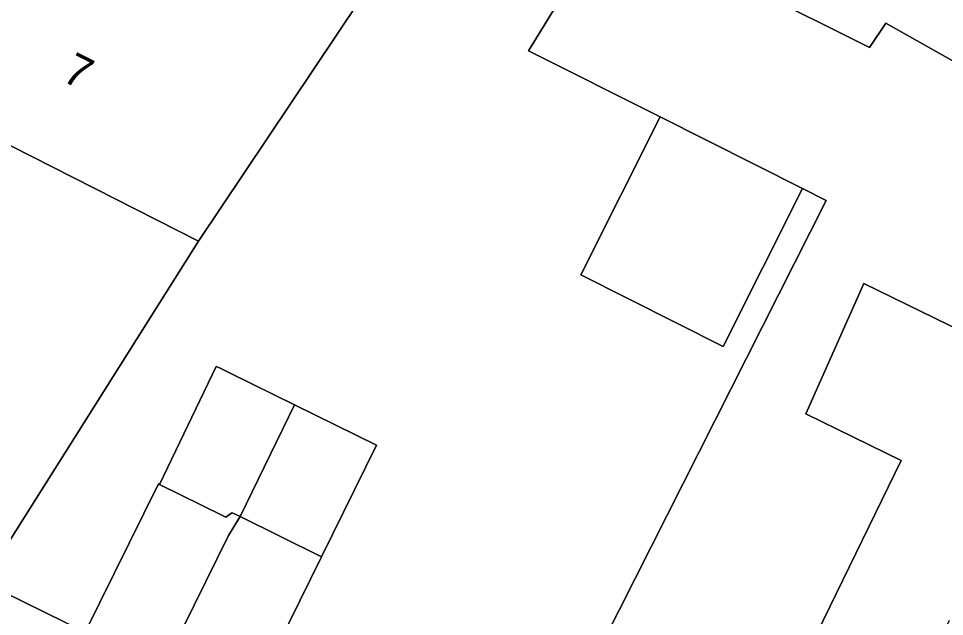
# Model space of a CAD drawing. Extents: x 160349 to 161355, y 381727 to 382854.
# Drawn here: x 160806.76 to 160835.42, y 382490.95 to 382509.45 of the extents above; entities that cross this region are included whole.
import ezdxf

# ---------------------------------------------------------------- set-up
doc = ezdxf.new("R2010")
doc.units = 0
for name, color, linetype in [('IMGEO_Erf', 7, 'Continuous'), ('IMGEO_Pand', 7, 'Continuous'), ('IMGEO_Pand_nummerreeks', 7, 'Continuous'), ('IMGEO_Rijbaan_lokaal_open', 7, 'Continuous'), ('IMGEO_Voetpad_open', 7, 'Continuous')]:
    doc.layers.add(name, color=color, linetype=linetype)

msp = doc.modelspace()

# ---------------------------------------------------------------- linework, layer by layer
at = {"layer": 'IMGEO_Erf'}
for points in [[(160829.451, 382510.383), (160833.101, 382508.558), (160833.605, 382509.304), (160837.001, 382507.39), (160841.272, 382509.218), (160847.145, 382520.899)], [(160820.876, 382515.321), (160812.331, 382502.558), (160805.669, 382492.014), (160808.826, 382490.459), (160811.087, 382495.048), (160811.124, 382495.03), (160812.88, 382498.688), (160812.978, 382498.64), (160813.329, 382498.468), (160815.3, 382497.497), (160817.836, 382496.247), (160816.136, 382492.795), (160813.784, 382488.02), (160816.574, 382486.646), (160819.102, 382485.4), (160821.64, 382490.552), (160824.368, 382489.208), (160831.756, 382503.824), (160831.021, 382504.193), (160828.563, 382499.304), (160824.157, 382501.519), (160826.615, 382506.409), (160822.543, 382508.456), (160825.776, 382513.717)]]:
    msp.add_lwpolyline(points, dxfattribs=at)
at = {"layer": 'IMGEO_Pand'}
for points in [[(160798.417, 382527.033), (160799.163, 382528.464), (160793.416, 382531.651), (160788.55, 382534.349), (160788.25, 382533.781), (160784.461, 382526.591), (160784.711, 382526.444), (160784.777, 382526.556), (160795.088, 382521.018), (160794.601, 382520.138), (160794.82, 382520.017), (160791.3, 382513.443), (160802.09, 382507.968), (160802.004, 382507.798), (160812.331, 382502.558), (160820.876, 382515.321)], [(160834.076, 382495.78), (160831.125, 382497.218), (160832.921, 382501.249), (160836.009, 382499.745), (160836.06, 382499.851), (160836.243, 382500.225), (160836.886, 382501.545), (160837.001, 382507.39), (160833.605, 382509.304), (160833.101, 382508.558), (160829.451, 382510.383), (160830.003, 382511.334), (160825.776, 382513.717), (160822.543, 382508.456), (160826.615, 382506.409), (160831.021, 382504.193), (160831.756, 382503.824), (160824.368, 382489.208), (160818.233, 382476.747), (160823.529, 382474.138), (160825.738, 382478.624), (160827.844, 382482.992)], [(160831.021, 382504.193), (160826.615, 382506.409), (160824.157, 382501.519), (160828.563, 382499.304)], [(160815.3, 382497.497), (160813.329, 382498.468), (160812.978, 382498.64), (160812.88, 382498.688), (160811.124, 382495.03), (160813.095, 382494.059), (160813.17, 382494.022), (160813.256, 382494.079), (160813.372, 382494.157), (160813.614, 382494.038)], [(160815.3, 382497.497), (160813.614, 382494.038), (160816.136, 382492.795), (160817.836, 382496.247)], [(160813.255, 382493.456), (160813.614, 382494.038), (160813.372, 382494.157), (160813.256, 382494.079), (160813.17, 382494.022), (160813.095, 382494.059), (160811.124, 382495.03), (160811.087, 382495.048), (160808.826, 382490.459), (160805.669, 382492.014), (160803.878, 382489.344), (160802.411, 382487.157), (160801.311, 382485.518), (160801.092, 382485.191), (160807.606, 382481.982)], [(160813.614, 382494.038), (160813.255, 382493.456), (160807.606, 382481.982), (160812.958, 382479.345), (160816.223, 382485.975), (160816.574, 382486.646), (160813.784, 382488.02), (160816.136, 382492.795)]]:
    msp.add_lwpolyline(points, close=True, dxfattribs=at)
at = {"layer": 'IMGEO_Rijbaan_lokaal_open'}
msp.add_lwpolyline([(160805.669, 382492.014), (160812.331, 382502.558), (160802.004, 382507.798)], dxfattribs=at)
at = {"layer": 'IMGEO_Voetpad_open'}
msp.add_lwpolyline([(160836.009, 382499.745), (160832.921, 382501.249), (160831.125, 382497.218), (160834.076, 382495.78), (160827.844, 382482.992), (160825.738, 382478.624), (160823.529, 382474.138), (160825.808, 382472.977), (160828.028, 382477.458), (160829.958, 382481.286), (160831.406, 382483.995), (160832.026, 382483.688), (160835.568, 382490.838)], dxfattribs=at)

# ---------------------------------------------------------------- texts
at = {"layer": 'IMGEO_Pand_nummerreeks'}
msp.add_text('7', height=1, rotation=333.0939, dxfattribs=at).set_placement((160808.062, 382507.55))

doc.saveas('drawing.dxf')
